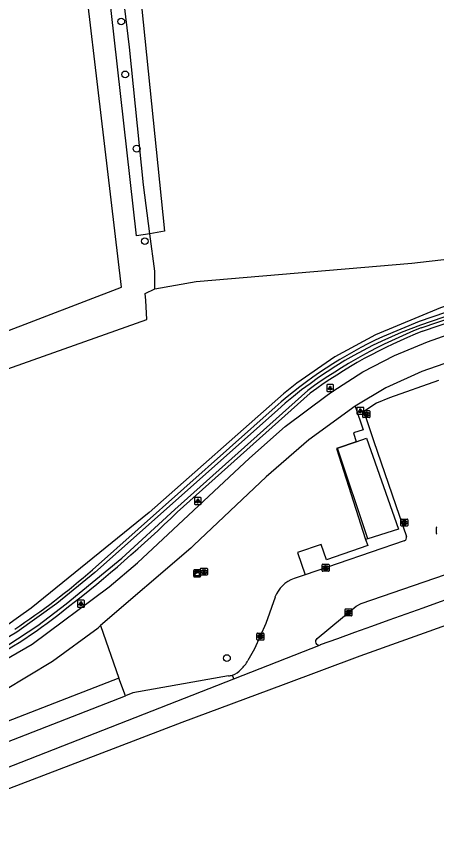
# Model space of a CAD drawing. Extents: x 162722 to 165099, y 384721 to 386283.
# Drawn here: x 164285.4 to 164346, y 384998.4 to 385118.1 of the extents above; entities that cross this region are included whole.
import ezdxf

# ---------------------------------------------------------------- set-up
doc = ezdxf.new("R2010")
doc.units = 0
for name, color, linetype in [('IMGEO_Boom', 7, 'Continuous'), ('IMGEO_Fietspad_gesloten', 7, 'Continuous'), ('IMGEO_Grasland_overig', 7, 'Continuous'), ('IMGEO_Groenvoorziening', 7, 'Continuous'), ('IMGEO_Hek', 7, 'Continuous'), ('IMGEO_Kast', 7, 'Continuous'), ('IMGEO_Kolk', 7, 'Continuous'), ('IMGEO_Lichtpunt', 7, 'Continuous'), ('IMGEO_Loofbos', 7, 'Continuous'), ('IMGEO_OVBaan_open', 7, 'Continuous'), ('IMGEO_Rijbaan_lokaal_open', 7, 'Continuous'), ('IMGEO_Rijbaan_regionaal_gesloten', 7, 'Continuous'), ('IMGEO_Rioolput', 7, 'Continuous'), ('IMGEO_Voetpad_open', 7, 'Continuous'), ('IMGEO_Waterloop', 7, 'Continuous')]:
    doc.layers.add(name, color=color, linetype=linetype)

msp = doc.modelspace()

# ---------------------------------------------------------------- linework, layer by layer
at = {"layer": 'IMGEO_Boom'}
for centre in [(164300.49, 385117.36), (164301.07, 385109.73), (164302.72, 385099.02), (164303.89, 385085.68), (164315.74, 385025.55)]:
    msp.add_circle(centre, 0.489, dxfattribs=at)
at = {"layer": 'IMGEO_Fietspad_gesloten'}
for points in [[(164277.43, 385021.68), (164287.62, 385027.55), (164298.74, 385035.84), (164302.83, 385039.3), (164319, 385054.38), (164324.13, 385058.93), (164330.21, 385063.45), (164331.02, 385064.04), (164335.36, 385066.82), (164339.92, 385069.2), (164344.68, 385071.16), (164350.5, 385073.25), (164394.77, 385088.49), (164394.91, 385088.54), (164400.57, 385090.16), (164406.35, 385091.28), (164412.21, 385091.87), (164418.05, 385092.11), (164427.55, 385091.82), (164466.18, 385089.05)], [(164365.61, 385074.43), (164362.77, 385073.45), (164343.86, 385066.86), (164338.69, 385064.52), (164334.25, 385061.89)], [(164334.25, 385061.89), (164327.55, 385057.04), (164321.41, 385051.69), (164310.96, 385041.82), (164310.53, 385041.41), (164297.52, 385030.23)], [(164259.27, 385009.7), (164268.16, 385013.29), (164282.82, 385020.48), (164283.54, 385020.87), (164290.58, 385025.1), (164297.15, 385029.9), (164297.52, 385030.23)]]:
    msp.add_lwpolyline(points, dxfattribs=at)
at = {"layer": 'IMGEO_Grasland_overig'}
for points in [[(164351.7, 385192.55), (164315.8, 385170.52), (164299.2, 385161.1), (164306.73, 385087.1), (164304.64, 385086.72)], [(164244.01, 385128.16), (164244.69, 385122.21), (164221.69, 385107.99), (164230.18, 385052.07), (164300.52, 385079.04), (164292.21, 385149.4), (164255.66, 385126.31), (164253.22, 385131.71)], [(164305.34, 385078.79), (164305.33, 385081.36), (164304.64, 385086.72)]]:
    msp.add_lwpolyline(points, dxfattribs=at)
at = {"layer": 'IMGEO_Groenvoorziening'}
for points in [[(164343.98, 385072.68), (164394.26, 385089.79)], [(164369.02, 385082.79), (164343.52, 385074.07), (164338.19, 385071.88)], [(164308.58, 385046.61), (164327.76, 385063.75)], [(164322.7, 385061.72), (164296.34, 385038.29)], [(164297.52, 385030.23), (164300.14, 385022.65)]]:
    msp.add_lwpolyline(points, dxfattribs=at)
for centre, radius, start, end in [((164370.42, 385005.52), 72.18, 111.4944, 126.2294), ((164365.03, 385014.06), 63.75, 114.8981, 131.6106), ((164182.44, 385175.99), 180.69, 307.6764, 314.2712), ((164226.03, 385118.69), 106.8, 303.5929, 311.1685), ((164246.79, 385089.05), 72.58, 297.0603, 309.4253)]:
    msp.add_arc(centre, radius, start, end, dxfattribs=at)
at = {"layer": 'IMGEO_Hek'}
msp.add_lwpolyline([(164334.42, 385056.76), (164331.55, 385055.77), (164335.77, 385042.63)], dxfattribs=at)
at = {"layer": 'IMGEO_Kast'}
for p, q in [((164310.95, 385037.35), (164310.95, 385038.19)), ((164310.95, 385038.19), (164310.95, 385037.35)), ((164311.02, 385038.28), (164311.86, 385038.28)), ((164311.86, 385038.28), (164311.02, 385038.28)), ((164311.87, 385037.28), (164311.03, 385037.28)), ((164311.03, 385037.28), (164311.87, 385037.28)), ((164311.95, 385038.2), (164311.95, 385037.36)), ((164311.95, 385037.36), (164311.95, 385038.2))]:
    msp.add_line(p, q, dxfattribs=at)
for points in [[(164311.14, 385038.07), (164311.74, 385038.07), (164311.74, 385037.98), (164311.14, 385037.98), (164311.14, 385038.07)], [(164311.14, 385037.89), (164311.74, 385037.89), (164311.74, 385037.4), (164311.14, 385037.4), (164311.14, 385037.89)]]:
    msp.add_lwpolyline(points, dxfattribs=at)
msp.add_circle((164311.23, 385037.74), 0.0377, dxfattribs=at)
for centre, start, end in [((164311.03, 385038.2), 92.4484, 184.2845), ((164311.03, 385038.2), 92.4484, 184.2845), ((164311.03, 385037.35), 182.4484, 274.2845), ((164311.03, 385037.35), 182.4484, 274.2845), ((164311.87, 385038.2), 2.4484, 94.2845), ((164311.87, 385038.2), 2.4484, 94.2845), ((164311.87, 385037.35), 272.4484, 4.2845), ((164311.87, 385037.35), 272.4484, 4.2845)]:
    msp.add_arc(centre, 0.0779, start, end, dxfattribs=at)
at = {"layer": 'IMGEO_Kolk'}
for p, q in [((164335.35, 385060.32), (164335.35, 385061.18)), ((164335.43, 385061.25), (164336.28, 385061.25)), ((164336.36, 385061.18), (164336.36, 385060.32)), ((164336.28, 385060.25), (164335.43, 385060.25)), ((164335.84, 385061.03), (164335.87, 385061.03)), ((164335.86, 385060.47), (164335.84, 385060.47)), ((164340.86, 385044.65), (164340.86, 385045.51)), ((164340.93, 385045.58), (164341.78, 385045.58)), ((164341.78, 385044.58), (164340.93, 385044.58)), ((164341.34, 385045.36), (164341.37, 385045.36)), ((164341.37, 385044.8), (164341.34, 385044.8)), ((164341.86, 385045.51), (164341.86, 385044.65)), ((164345.99, 385043.51), (164345.99, 385044.36)), ((164329.49, 385038.15), (164329.49, 385039.01)), ((164329.57, 385039.08), (164330.42, 385039.08)), ((164329.98, 385038.86), (164330.01, 385038.86)), ((164330.5, 385039.01), (164330.5, 385038.15)), ((164330.42, 385038.08), (164329.57, 385038.08)), ((164330, 385038.3), (164329.98, 385038.3)), ((164332.8, 385031.7), (164332.8, 385032.56)), ((164332.87, 385032.63), (164333.72, 385032.63)), ((164333.8, 385032.56), (164333.8, 385031.7)), ((164333.72, 385031.63), (164332.87, 385031.63)), ((164333.31, 385031.85), (164333.28, 385031.85)), ((164333.29, 385032.41), (164333.31, 385032.41)), ((164320.08, 385028.22), (164320.08, 385029.07)), ((164320.16, 385029.15), (164321.01, 385029.15)), ((164320.57, 385028.93), (164320.6, 385028.93)), ((164321.08, 385029.07), (164321.08, 385028.22)), ((164321.01, 385028.15), (164320.16, 385028.15)), ((164320.59, 385028.37), (164320.57, 385028.37))]:
    msp.add_line(p, q, dxfattribs=at)
for points in [[(164335.35, 385060.32), (164335.35, 385061.18)], [(164335.43, 385061.25), (164336.28, 385061.25)], [(164336.36, 385061.18), (164336.36, 385060.32)], [(164336.28, 385060.25), (164335.43, 385060.25)], [(164335.67, 385060.95), (164335.8, 385060.95), (164335.8, 385060.8), (164335.93, 385060.95), (164336.09, 385060.95), (164335.95, 385060.8), (164336.1, 385060.55), (164335.95, 385060.55), (164335.86, 385060.71), (164335.8, 385060.65), (164335.8, 385060.55), (164335.67, 385060.55), (164335.67, 385060.95)], [(164340.86, 385044.65), (164340.86, 385045.51)], [(164340.93, 385045.58), (164341.78, 385045.58)], [(164341.78, 385044.58), (164340.93, 385044.58)], [(164341.18, 385045.28), (164341.3, 385045.28), (164341.3, 385045.13), (164341.43, 385045.28), (164341.59, 385045.28), (164341.45, 385045.13), (164341.6, 385044.88), (164341.45, 385044.88), (164341.36, 385045.05), (164341.3, 385044.98), (164341.3, 385044.88), (164341.18, 385044.88), (164341.18, 385045.28)], [(164341.86, 385045.51), (164341.86, 385044.65)], [(164345.99, 385043.51), (164345.99, 385044.36)], [(164329.49, 385038.15), (164329.49, 385039.01)], [(164329.57, 385039.08), (164330.42, 385039.08)], [(164329.81, 385038.78), (164329.94, 385038.78), (164329.94, 385038.63), (164330.07, 385038.78), (164330.23, 385038.78), (164330.09, 385038.63), (164330.24, 385038.38), (164330.09, 385038.38), (164330, 385038.54), (164329.94, 385038.48), (164329.94, 385038.38), (164329.81, 385038.38), (164329.81, 385038.78)], [(164330.5, 385039.01), (164330.5, 385038.15)], [(164330.42, 385038.08), (164329.57, 385038.08)], [(164332.8, 385031.7), (164332.8, 385032.56)], [(164332.87, 385032.63), (164333.72, 385032.63)], [(164333.8, 385032.56), (164333.8, 385031.7)], [(164333.72, 385031.63), (164332.87, 385031.63)], [(164333.12, 385032.33), (164333.24, 385032.33), (164333.24, 385032.18), (164333.37, 385032.33), (164333.54, 385032.33), (164333.39, 385032.18), (164333.54, 385031.93), (164333.39, 385031.93), (164333.31, 385032.1), (164333.24, 385032.03), (164333.24, 385031.93), (164333.12, 385031.93), (164333.12, 385032.33)], [(164320.08, 385028.22), (164320.08, 385029.07)], [(164320.16, 385029.15), (164321.01, 385029.15)], [(164320.4, 385028.85), (164320.53, 385028.85), (164320.53, 385028.7), (164320.66, 385028.85), (164320.82, 385028.85), (164320.68, 385028.7), (164320.83, 385028.45), (164320.68, 385028.45), (164320.59, 385028.61), (164320.53, 385028.55), (164320.53, 385028.45), (164320.4, 385028.45), (164320.4, 385028.85)], [(164321.08, 385029.07), (164321.08, 385028.22)], [(164321.01, 385028.15), (164320.16, 385028.15)]]:
    msp.add_lwpolyline(points, dxfattribs=at)
for centre, start, end in [((164335.43, 385061.17), 91.552, 178.448), ((164335.43, 385061.17), 91.552, 178.448), ((164336.28, 385061.17), 1.552, 88.448), ((164336.28, 385061.17), 1.552, 88.448), ((164335.43, 385060.32), 181.552, 268.448), ((164335.43, 385060.32), 181.552, 268.448), ((164336.28, 385060.32), 271.552, 358.448), ((164336.28, 385060.32), 271.552, 358.448), ((164340.93, 385045.51), 91.552, 178.448), ((164340.93, 385045.51), 91.552, 178.448), ((164340.93, 385044.66), 181.552, 268.448), ((164340.93, 385044.66), 181.552, 268.448), ((164341.78, 385045.51), 1.552, 88.448), ((164341.78, 385045.51), 1.552, 88.448), ((164341.78, 385044.66), 271.552, 358.448), ((164341.78, 385044.66), 271.552, 358.448), ((164346.06, 385044.36), 91.552, 178.448), ((164346.06, 385044.36), 91.552, 178.448), ((164346.06, 385043.51), 181.552, 268.448), ((164346.06, 385043.51), 181.552, 268.448), ((164329.57, 385039), 91.552, 178.448), ((164329.57, 385039), 91.552, 178.448), ((164330.42, 385039), 1.552, 88.448), ((164330.42, 385039), 1.552, 88.448), ((164329.57, 385038.15), 181.552, 268.448), ((164329.57, 385038.15), 181.552, 268.448), ((164330.42, 385038.15), 271.552, 358.448), ((164330.42, 385038.15), 271.552, 358.448), ((164332.87, 385032.56), 91.552, 178.448), ((164332.87, 385032.56), 91.552, 178.448), ((164333.72, 385032.56), 1.552, 88.448), ((164333.72, 385032.56), 1.552, 88.448), ((164332.87, 385031.71), 181.552, 268.448), ((164332.87, 385031.71), 181.552, 268.448), ((164333.72, 385031.71), 271.552, 358.448), ((164333.72, 385031.71), 271.552, 358.448), ((164320.16, 385029.07), 91.552, 178.448), ((164320.16, 385029.07), 91.552, 178.448), ((164321.01, 385029.07), 1.552, 88.448), ((164321.01, 385029.07), 1.552, 88.448), ((164320.16, 385028.22), 181.552, 268.448), ((164320.16, 385028.22), 181.552, 268.448), ((164321.01, 385028.22), 271.552, 358.448), ((164321.01, 385028.22), 271.552, 358.448)]:
    msp.add_arc(centre, 0.0765, start, end, dxfattribs=at)
for centre, major_axis, ratio, start_param, end_param in [((164335.84, 385060.75), (-0.387, 0.002), 0.722429, 4.712389, 7.853982), ((164335.87, 385060.75), (-0.39, 0.002), 0.717154, 1.570796, 4.712389), ((164341.34, 385045.08), (-0.387, 0.002), 0.722429, 4.712389, 7.853982), ((164341.37, 385045.08), (-0.39, 0.002), 0.717154, 1.570796, 4.712389), ((164329.98, 385038.58), (-0.387, 0.002), 0.722429, 4.712389, 7.853982), ((164330.01, 385038.58), (-0.39, 0.002), 0.717154, 1.570796, 4.712389), ((164333.28, 385032.13), (-0.387, 0.002), 0.722429, 4.712389, 7.853982), ((164333.31, 385032.13), (-0.39, 0.002), 0.717154, 1.570796, 4.712389), ((164320.57, 385028.65), (-0.387, 0.002), 0.722429, 4.712389, 7.853982), ((164320.59, 385028.65), (-0.39, 0.002), 0.717154, 1.570796, 4.712389)]:
    msp.add_ellipse(centre, major_axis=major_axis, ratio=ratio, start_param=start_param, end_param=end_param, dxfattribs=at)
at = {"layer": 'IMGEO_Lichtpunt'}
for p, q in [((164330.15, 385064.89), (164330.15, 385064.09)), ((164330.15, 385064.89), (164330.15, 385064.09)), ((164331.05, 385064.99), (164330.25, 385064.99)), ((164331.05, 385064.99), (164330.25, 385064.99)), ((164331.15, 385064.09), (164331.15, 385064.89)), ((164331.15, 385064.09), (164331.15, 385064.89)), ((164330.25, 385063.99), (164331.05, 385063.99)), ((164330.25, 385063.99), (164331.05, 385063.99)), ((164334.51, 385061.62), (164334.51, 385060.81)), ((164334.51, 385061.62), (164334.51, 385060.81)), ((164335.42, 385061.71), (164334.61, 385061.71)), ((164335.42, 385061.71), (164334.61, 385061.71)), ((164335.51, 385060.81), (164335.51, 385061.62)), ((164335.51, 385060.81), (164335.51, 385061.62)), ((164334.61, 385060.71), (164335.42, 385060.71)), ((164334.61, 385060.71), (164335.42, 385060.71)), ((164311.05, 385048.61), (164311.05, 385047.8)), ((164311.05, 385048.61), (164311.05, 385047.8)), ((164311.95, 385048.71), (164311.14, 385048.71)), ((164311.95, 385048.71), (164311.14, 385048.71)), ((164312.04, 385047.8), (164312.04, 385048.61)), ((164312.04, 385047.8), (164312.04, 385048.61)), ((164311.14, 385047.71), (164311.95, 385047.71)), ((164311.14, 385047.71), (164311.95, 385047.71)), ((164294.18, 385033.79), (164294.18, 385032.98)), ((164294.18, 385033.79), (164294.18, 385032.98)), ((164295.08, 385033.89), (164294.28, 385033.89)), ((164295.08, 385033.89), (164294.28, 385033.89)), ((164295.18, 385032.98), (164295.18, 385033.79)), ((164295.18, 385032.98), (164295.18, 385033.79)), ((164294.28, 385032.89), (164295.08, 385032.89)), ((164294.28, 385032.89), (164295.08, 385032.89))]:
    msp.add_line(p, q, dxfattribs=at)
for points in [[(164330.53, 385064.56), (164330.56, 385064.53), (164330.38, 385064.27), (164330.34, 385064.3), (164330.53, 385064.56)], [(164330.63, 385064.51), (164330.68, 385064.51), (164330.68, 385064.19), (164330.63, 385064.19), (164330.63, 385064.51)], [(164330.74, 385064.53), (164330.78, 385064.56), (164330.96, 385064.29), (164330.92, 385064.27), (164330.74, 385064.53)], [(164334.89, 385061.28), (164334.93, 385061.25), (164334.74, 385060.99), (164334.7, 385061.02), (164334.89, 385061.28)], [(164334.99, 385061.23), (164335.04, 385061.23), (164335.04, 385060.91), (164334.99, 385060.91), (164334.99, 385061.23)], [(164335.1, 385061.25), (164335.14, 385061.28), (164335.32, 385061.02), (164335.29, 385060.99), (164335.1, 385061.25)], [(164311.42, 385048.27), (164311.46, 385048.25), (164311.27, 385047.98), (164311.23, 385048.01), (164311.42, 385048.27)], [(164311.52, 385048.23), (164311.57, 385048.23), (164311.57, 385047.9), (164311.52, 385047.9), (164311.52, 385048.23)], [(164311.63, 385048.25), (164311.67, 385048.27), (164311.86, 385048.01), (164311.82, 385047.98), (164311.63, 385048.25)], [(164294.56, 385033.45), (164294.59, 385033.43), (164294.41, 385033.16), (164294.37, 385033.19), (164294.56, 385033.45)], [(164294.66, 385033.41), (164294.7, 385033.41), (164294.7, 385033.08), (164294.66, 385033.08), (164294.66, 385033.41)], [(164294.77, 385033.43), (164294.81, 385033.45), (164294.99, 385033.19), (164294.95, 385033.16), (164294.77, 385033.43)]]:
    msp.add_lwpolyline(points, dxfattribs=at)
for centre in [(164330.65, 385064.69), (164335.01, 385061.41), (164311.55, 385048.41), (164294.68, 385033.59)]:
    msp.add_circle(centre, 0.0994, dxfattribs=at)
for centre, start, end in [((164330.25, 385064.89), 90, 180), ((164330.25, 385064.89), 90, 180), ((164331.05, 385064.89), 0, 90), ((164331.05, 385064.89), 0, 90), ((164330.25, 385064.09), 180, 270), ((164330.25, 385064.09), 180, 270), ((164331.05, 385064.09), 270, 0), ((164331.05, 385064.09), 270, 360), ((164334.61, 385061.62), 90, 180), ((164334.61, 385061.62), 90, 180), ((164335.42, 385061.62), 0, 90), ((164335.42, 385061.62), 0, 90), ((164334.61, 385060.81), 180, 270), ((164334.61, 385060.81), 180, 270), ((164335.42, 385060.81), 270, 0), ((164335.42, 385060.81), 270, 360), ((164311.14, 385048.61), 90, 180), ((164311.14, 385048.61), 90, 180), ((164311.95, 385048.61), 0, 90), ((164311.95, 385048.61), 0, 90), ((164311.14, 385047.8), 180, 270), ((164311.14, 385047.8), 180, 270), ((164311.95, 385047.8), 270, 0), ((164311.95, 385047.8), 270, 360), ((164294.28, 385033.79), 90, 180), ((164294.28, 385033.79), 90, 180), ((164295.08, 385033.79), 0, 90), ((164295.08, 385033.79), 0, 90), ((164294.28, 385032.98), 180, 270), ((164294.28, 385032.98), 180, 270), ((164295.08, 385032.98), 270, 0), ((164295.08, 385032.98), 270, 360)]:
    msp.add_arc(centre, 0.0946, start, end, dxfattribs=at)
at = {"layer": 'IMGEO_Loofbos'}
for points in [[(164305.34, 385078.79), (164311.29, 385079.85), (164342.43, 385082.53), (164354.56, 385083.89), (164370.13, 385086.22)], [(164369.39, 385083.93), (164346.57, 385076.08), (164337.17, 385072.18), (164331.33, 385068.99), (164325.86, 385065.21), (164323.92, 385063.65), (164304.54, 385046.53), (164287.51, 385032.76), (164285.66, 385031.44), (164282.18, 385029.02), (164268.08, 385024.03)], [(164240.8, 385051.93), (164304.18, 385074.38), (164304.04, 385077.11), (164303.96, 385078.11), (164305.34, 385078.79)]]:
    msp.add_lwpolyline(points, dxfattribs=at)
at = {"layer": 'IMGEO_OVBaan_open'}
for points in [[(164315.99, 385022.99), (164302.14, 385020.52), (164301.09, 385020.11)], [(164316.75, 385022.57), (164316.54, 385023.1)], [(164262.42, 385001.31), (164316.75, 385022.57)], [(164250.98, 384999.38), (164252.14, 385000), (164255.66, 385001.87), (164258.15, 385003.19), (164259.27, 385003.76), (164259.49, 385003.86), (164259.72, 385003.97), (164259.95, 385004.08), (164301.09, 385020.11)]]:
    msp.add_lwpolyline(points, dxfattribs=at)
msp.add_arc((164315.8, 385025.5), 2.51, 274.2924, 286.9469, dxfattribs=at)
at = {"layer": 'IMGEO_Rijbaan_lokaal_open'}
for points in [[(164346.28, 385065.59), (164339.19, 385063.09), (164337.33, 385062.33), (164335.5, 385061.09), (164336.97, 385056.8), (164341.65, 385043.08)], [(164328.75, 385028.38), (164334.39, 385033.02), (164335.1, 385033.4), (164373.04, 385046.43)], [(164341.34, 385042.45), (164327.02, 385037.56)], [(164327.02, 385037.56), (164325.44, 385037.02)], [(164322.69, 385034.34), (164321.38, 385030.54), (164319.75, 385026.88), (164318.78, 385025.19)]]:
    msp.add_lwpolyline(points, dxfattribs=at)
for centre, radius, start, end in [((164341.18, 385042.92), 0.5, 288.8983, 18.9138), ((164326.86, 385032.8), 4.45, 108.7283, 159.8351), ((164329.04, 385027.94), 0.529, 123.7408, 290.5586), ((164314.06, 385027.91), 5.45, 313.3279, 330.0199), ((164315.79, 385025.56), 2.58, 286.8822, 321.208)]:
    msp.add_arc(centre, radius, start, end, dxfattribs=at)
at = {"layer": 'IMGEO_Rijbaan_regionaal_gesloten'}
for points in [[(164567.78, 385098.14), (164541.95, 385091.26), (164511.56, 385082.86), (164492.64, 385077.43), (164476.98, 385072.82), (164457.59, 385066.98), (164438.07, 385060.94), (164422.97, 385056.11), (164407.27, 385050.93), (164384.53, 385043.32), (164369.31, 385038.04), (164348.78, 385030.78), (164334.91, 385025.82), (164323.86, 385021.71), (164309.26, 385016.25), (164297.07, 385011.61), (164282.07, 385005.86), (164264.32, 384998.78), (164263.33, 384998.39)], [(164316.75, 385022.57), (164329.23, 385027.44)]]:
    msp.add_lwpolyline(points, dxfattribs=at)
msp.add_arc((165538.7, 381680.67), 3558.62, 108.51792, 109.86904, dxfattribs=at)
at = {"layer": 'IMGEO_Rioolput'}
for p, q in [((164311.92, 385037.59), (164311.92, 385038.44)), ((164312, 385038.51), (164312.85, 385038.51)), ((164312.93, 385038.44), (164312.93, 385037.59)), ((164312.85, 385037.51), (164312, 385037.51)), ((164312.41, 385038.29), (164312.44, 385038.29)), ((164312.43, 385037.73), (164312.41, 385037.73))]:
    msp.add_line(p, q, dxfattribs=at)
for points in [[(164311.92, 385037.59), (164311.92, 385038.44)], [(164312, 385038.51), (164312.85, 385038.51)], [(164312.93, 385038.44), (164312.93, 385037.59)], [(164312.85, 385037.51), (164312, 385037.51)], [(164312.51, 385038.21), (164312.26, 385038.21), (164312.26, 385037.81)], [(164312.26, 385037.81), (164312.39, 385037.81), (164312.39, 385037.98), (164312.4, 385037.98)], [(164312.44, 385038.13), (164312.39, 385038.13), (164312.39, 385038.05)], [(164312.39, 385038.05), (164312.44, 385038.05)], [(164312.44, 385037.95), (164312.51, 385037.81), (164312.65, 385037.81), (164312.59, 385037.94)]]:
    msp.add_lwpolyline(points, dxfattribs=at)
for centre, radius, start, end in [((164312, 385038.44), 0.0765, 91.552, 178.448), ((164312, 385038.44), 0.0765, 91.552, 178.448), ((164312.85, 385038.44), 0.0765, 1.552, 88.448), ((164312.85, 385038.44), 0.0765, 1.552, 88.448), ((164312, 385037.59), 0.0765, 181.552, 268.448), ((164312, 385037.59), 0.0765, 181.552, 268.448), ((164312.39, 385037.92), 0.0533, 26.0293, 88.6989), ((164312.44, 385038.04), 0.0964, 77.0061, 93.1865), ((164312.42, 385038.24), 0.19, 274.7715, 282.9687), ((164312.46, 385038.09), 0.0378, 276.6634, 79.6772), ((164312.51, 385038.1), 0.109, 350.3612, 89.416), ((164312.51, 385038.1), 0.112, 277.5842, 350.9817), ((164312.49, 385037.89), 0.108, 29.5134, 73.7905), ((164312.85, 385037.59), 0.0765, 271.552, 358.448), ((164312.85, 385037.59), 0.0765, 271.552, 358.448)]:
    msp.add_arc(centre, radius, start, end, dxfattribs=at)
for centre, major_axis, ratio, start_param, end_param in [((164312.41, 385038.01), (-0.387, 0.002), 0.722429, 4.712389, 7.853982), ((164312.44, 385038.01), (-0.39, 0.002), 0.717154, 1.570796, 4.712389)]:
    msp.add_ellipse(centre, major_axis=major_axis, ratio=ratio, start_param=start_param, end_param=end_param, dxfattribs=at)
at = {"layer": 'IMGEO_Voetpad_open'}
for points in [[(164334.25, 385061.89), (164335.41, 385058.48), (164334.04, 385058.03), (164334.42, 385056.76)], [(164336.11, 385042.73), (164331.7, 385055.82), (164334.42, 385056.76)], [(164334.42, 385056.76), (164335.9, 385057.26), (164340.5, 385044.12), (164336.11, 385042.73)], [(164336.11, 385042.73), (164335.77, 385042.63), (164336.07, 385041.79), (164330.1, 385039.7), (164329.33, 385041.94), (164325.92, 385040.78), (164327.02, 385037.56)], [(164300.14, 385022.65), (164268.75, 385010.48)], [(164301.09, 385020.11), (164300.14, 385022.65)]]:
    msp.add_lwpolyline(points, dxfattribs=at)
at = {"layer": 'IMGEO_Waterloop'}
for points in [[(164304.64, 385086.72), (164302.71, 385086.46), (164294.91, 385155.79)], [(164304.64, 385086.72), (164303.72, 385093.79), (164301.68, 385113.66), (164298.38, 385141.17)], [(164441.04, 385105.01), (164435.79, 385095.13), (164435.14, 385093.92), (164425.13, 385094.64), (164419.28, 385094.73), (164413.44, 385094.46), (164407.64, 385093.81), (164401.37, 385092.63), (164395.04, 385091.14), (164389.16, 385089.12), (164386.52, 385088.31), (164383.96, 385087.35), (164369.19, 385082.3), (164343.71, 385073.58)], [(164343.79, 385073.17), (164394.11, 385090.29), (164400, 385091.87), (164405.99, 385093.04), (164412.05, 385093.79), (164419.12, 385093.99), (164426.18, 385094), (164450.05, 385092.2), (164450.16, 385092.2)], [(164308.23, 385047), (164327.44, 385064.16)], [(164323.03, 385061.32), (164296.68, 385037.9), (164291.19, 385033.41), (164285.41, 385029.29), (164279.36, 385025.71), (164273.13, 385022.51), (164270.11, 385021.03), (164264.97, 385018.69), (164264.8, 385018.62)], [(164265.05, 385018.17), (164265.25, 385018.26), (164265.46, 385018.37), (164279.57, 385024.88), (164284.1, 385027.4), (164288.43, 385030.24), (164292.56, 385033.39), (164300.58, 385039.96), (164308.23, 385047)]]:
    msp.add_lwpolyline(points, dxfattribs=at)
for centre, radius, start, end in [((164365.02, 385014.07), 63.22, 109.7058, 131.6215), ((164370.43, 385005.51), 72.72, 111.4935, 126.2376)]:
    msp.add_arc(centre, radius, start, end, dxfattribs=at)

doc.saveas('drawing.dxf')
